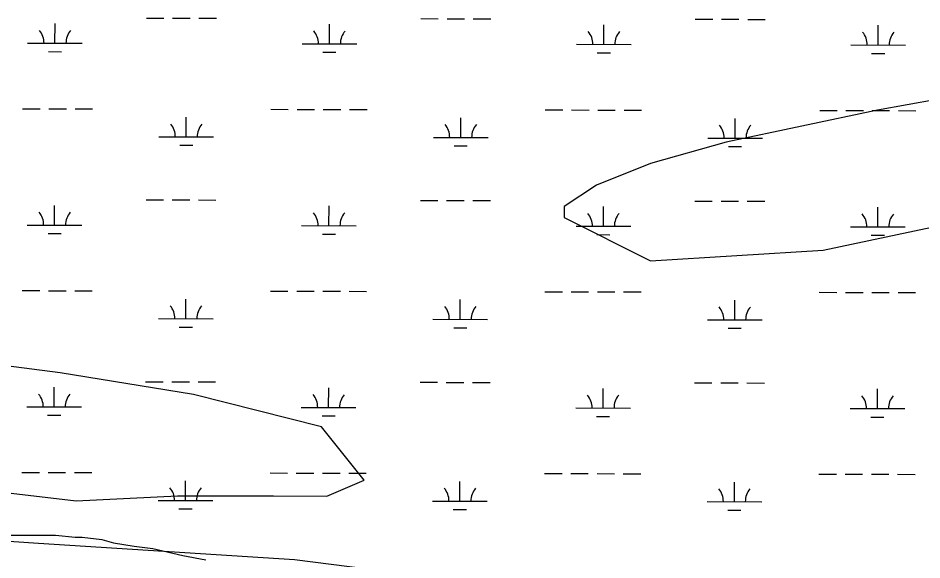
# Model space of a CAD drawing. Extents: x 3219052 to 3256913, y 800770 to 826146.
# Drawn here: x 3234456 to 3236110, y 821571 to 822563 of the extents above; entities that cross this region are included whole.
import ezdxf

# ---------------------------------------------------------------- set-up
doc = ezdxf.new("R2010")
doc.units = 0
for name, color, linetype in [('V-SITE-VEGE', 7, 'Continuous'), ('V-TOPO-SHOR', 7, 'Continuous'), ('V-WETL-SWMP', 7, 'Continuous')]:
    doc.layers.add(name, color=color, linetype=linetype)

msp = doc.modelspace()

# ---------------------------------------------------------------- linework, layer by layer
at = {"layer": 'V-SITE-VEGE'}
for p, q in [((3234408.7, 821616.4), (3234525, 821616.8)), ((3234525, 821616.8), (3234561, 821612.7)), ((3234561, 821612.7), (3234573.7, 821612.7)), ((3234573.7, 821612.7), (3234609.6, 821608.6)), ((3234609.6, 821608.6), (3234630.8, 821602.3)), ((3234630.8, 821602.3), (3234668.9, 821596.1)), ((3234668.9, 821596.1), (3234702.8, 821592)), ((3234702.8, 821592), (3234757.8, 821579.5)), ((3234757.8, 821579.5), (3234800.1, 821571.2))]:
    msp.add_line(p, q, dxfattribs=at)
at = {"layer": 'V-TOPO-SHOR'}
for points in [[(3236245.4, 822433.2), (3236028.2, 822394.1), (3235751.7, 822335.5), (3235613.4, 822296.3), (3235514.6, 822257), (3235455.3, 822217.7), (3235455.3, 822197.9), (3235613, 822118.6), (3235928.9, 822137.7), (3236481.9, 822255)], [(3233098.5, 821750.7), (3233566.9, 821720.4), (3233859.7, 821710), (3234142.8, 821729), (3234562.4, 821679.3), (3234747.8, 821688.7), (3234923.5, 821688.3), (3235021.1, 821688.1), (3235089.5, 821717.2), (3235089.5, 821717.2), (3235011.6, 821815), (3234777.5, 821874), (3234533.6, 821913.6), (3234377.5, 821933.4), (3234240.8, 821933.7), (3233674.9, 821983.7), (3233378.8, 822025)], [(3233254.8, 821467.3), (3233283.4, 821467.3), (3233420, 821467), (3233605.4, 821456.8), (3233868.9, 821446.5), (3234073.9, 821455.8), (3234366.7, 821474.7), (3234552.2, 821484.1), (3234796.2, 821483.6), (3235157.2, 821453.6), (3235235.3, 821443.6), (3235303.6, 821453.3), (3235303.7, 821472.8), (3235196.5, 821541.3), (3234962.3, 821571.1), (3234493.9, 821601.4), (3233898.6, 821641.6), (3233605.8, 821613), (3233235, 821643), (3232132.1, 821664.9)]]:
    msp.add_lwpolyline(points, dxfattribs=at)
at = {"layer": 'V-WETL-SWMP'}
for p, q in [((3234523.9, 822516.6), (3234524, 822552.6)), ((3234691.1, 822562.6), (3234723.1, 822562.6)), ((3234739.1, 822562.5), (3234771.1, 822562.5)), ((3234787.1, 822562.4), (3234819.1, 822562.4)), ((3235025.8, 822515.5), (3235025.9, 822551.5)), ((3235193, 822561.6), (3235225, 822561.5)), ((3235241, 822561.5), (3235273, 822561.4)), ((3235289, 822561.4), (3235321, 822561.3)), ((3235527.7, 822514.5), (3235527.8, 822550.5)), ((3235694.9, 822560.5), (3235726.9, 822560.5)), ((3235742.9, 822560.4), (3235774.9, 822560.4)), ((3235790.9, 822560.3), (3235822.9, 822560.3)), ((3236029.7, 822513.4), (3236029.7, 822549.4)), ((3234473.9, 822516.7), (3234573.9, 822516.5)), ((3234975.8, 822515.6), (3235075.8, 822515.4)), ((3234511.9, 822501.2), (3234535.9, 822501.1)), ((3235013.8, 822500.1), (3235037.8, 822500.1)), ((3235477.7, 822514.6), (3235577.7, 822514.4)), ((3235515.7, 822499.1), (3235539.7, 822499)), ((3235979.7, 822513.5), (3236079.7, 822513.3)), ((3236017.6, 822498), (3236041.6, 822497.9)), ((3234464.8, 822396.6), (3234496.8, 822396.5)), ((3234512.8, 822396.5), (3234544.8, 822396.4)), ((3234560.8, 822396.4), (3234592.8, 822396.3)), ((3234918.7, 822395.7), (3234950.7, 822395.6)), ((3234966.7, 822395.6), (3234998.7, 822395.5)), ((3235014.7, 822395.5), (3235046.7, 822395.4)), ((3235062.7, 822395.4), (3235094.7, 822395.3)), ((3235420.7, 822394.6), (3235452.7, 822394.5)), ((3235468.7, 822394.5), (3235500.7, 822394.4)), ((3235516.7, 822394.4), (3235548.7, 822394.3)), ((3235564.7, 822394.3), (3235596.7, 822394.2)), ((3235922.6, 822393.6), (3235954.6, 822393.5)), ((3235970.6, 822393.5), (3236002.6, 822393.4)), ((3236018.6, 822393.4), (3236050.6, 822393.3)), ((3236066.6, 822393.3), (3236098.6, 822393.2)), ((3234764, 822345.2), (3234764.1, 822381.2)), ((3235266, 822344.2), (3235266, 822380.2)), ((3235767.9, 822343.1), (3235767.9, 822379.1)), ((3234714, 822345.4), (3234814, 822345.1)), ((3235216, 822344.3), (3235316, 822344.1)), ((3235717.9, 822343.2), (3235817.9, 822343)), ((3234752, 822329.8), (3234776, 822329.8)), ((3235253.9, 822328.8), (3235277.9, 822328.7)), ((3235755.8, 822327.7), (3235779.8, 822327.7)), ((3234523.2, 822183.9), (3234523.3, 822219.9)), ((3234690.4, 822230), (3234722.4, 822229.9)), ((3234738.4, 822229.9), (3234770.4, 822229.8)), ((3234786.4, 822229.8), (3234818.4, 822229.7)), ((3235025.1, 822182.8), (3235025.2, 822218.8)), ((3235192.3, 822228.9), (3235224.3, 822228.8)), ((3235240.3, 822228.8), (3235272.3, 822228.7)), ((3235288.3, 822228.7), (3235320.3, 822228.6)), ((3235527, 822181.8), (3235527.1, 822217.8)), ((3235694.2, 822227.9), (3235726.2, 822227.8)), ((3235742.2, 822227.8), (3235774.2, 822227.7)), ((3235790.2, 822227.7), (3235822.2, 822227.6)), ((3236029, 822180.7), (3236029, 822216.7)), ((3234473.2, 822184), (3234573.2, 822183.8)), ((3234511.2, 822168.5), (3234535.2, 822168.4)), ((3234975.1, 822182.9), (3235075.1, 822182.7)), ((3235477, 822181.9), (3235577, 822181.7)), ((3235979, 822180.8), (3236079, 822180.6)), ((3235013.1, 822167.4), (3235037.1, 822167.4)), ((3235515, 822166.4), (3235539, 822166.3)), ((3236016.9, 822165.3), (3236040.9, 822165.3)), ((3234464.1, 822063.9), (3234496.1, 822063.9)), ((3234512.1, 822063.8), (3234544.1, 822063.8)), ((3234560.1, 822063.7), (3234592.1, 822063.7)), ((3234918, 822063), (3234950, 822062.9)), ((3234966, 822062.9), (3234998, 822062.8)), ((3235014, 822062.8), (3235046, 822062.7)), ((3235062, 822062.7), (3235094, 822062.6)), ((3235420, 822061.9), (3235452, 822061.9)), ((3235468, 822061.8), (3235500, 822061.8)), ((3235516, 822061.7), (3235548, 822061.7)), ((3235564, 822061.6), (3235596, 822061.6)), ((3235921.9, 822060.9), (3235953.9, 822060.8)), ((3235969.9, 822060.8), (3236001.9, 822060.7)), ((3236017.9, 822060.7), (3236049.9, 822060.6)), ((3236065.9, 822060.6), (3236097.9, 822060.5)), ((3234763.3, 822012.6), (3234763.4, 822048.6)), ((3235265.3, 822011.5), (3235265.3, 822047.5)), ((3235767.2, 822010.5), (3235767.2, 822046.5)), ((3234713.3, 822012.7), (3234813.3, 822012.5)), ((3235215.3, 822011.6), (3235315.3, 822011.4)), ((3235717.2, 822010.6), (3235817.2, 822010.4)), ((3234751.3, 821997.2), (3234775.3, 821997.1)), ((3235253.2, 821996.1), (3235277.2, 821996.1)), ((3235755.1, 821995.1), (3235779.1, 821995)), ((3234522.5, 821851.2), (3234522.6, 821887.2)), ((3234689.7, 821897.3), (3234721.7, 821897.2)), ((3234737.7, 821897.2), (3234769.7, 821897.1)), ((3234785.7, 821897.1), (3234817.7, 821897)), ((3235191.6, 821896.2), (3235223.6, 821896.2)), ((3235239.6, 821896.1), (3235271.6, 821896.1)), ((3235287.6, 821896), (3235319.6, 821896)), ((3235693.5, 821895.2), (3235725.5, 821895.1)), ((3235741.5, 821895.1), (3235773.5, 821895)), ((3235789.5, 821895), (3235821.5, 821894.9)), ((3235024.4, 821850.2), (3235024.5, 821886.2)), ((3235526.4, 821849.1), (3235526.4, 821885.1)), ((3236028.3, 821848.1), (3236028.3, 821884.1)), ((3234472.5, 821851.3), (3234572.5, 821851.1)), ((3234974.4, 821850.3), (3235074.4, 821850.1)), ((3235476.4, 821849.2), (3235576.4, 821849)), ((3235978.3, 821848.2), (3236078.3, 821848)), ((3234510.5, 821835.8), (3234534.5, 821835.8)), ((3235012.4, 821834.8), (3235036.4, 821834.7)), ((3235514.3, 821833.7), (3235538.3, 821833.7)), ((3236016.2, 821832.7), (3236040.2, 821832.6)), ((3234463.4, 821731.3), (3234495.4, 821731.2)), ((3234511.4, 821731.2), (3234543.4, 821731.1)), ((3234559.4, 821731.1), (3234591.4, 821731)), ((3234917.3, 821730.3), (3234949.3, 821730.2)), ((3234965.3, 821730.2), (3234997.3, 821730.1)), ((3235013.3, 821730.1), (3235045.3, 821730)), ((3235061.3, 821730), (3235093.3, 821729.9)), ((3235419.3, 821729.3), (3235451.3, 821729.2)), ((3235467.3, 821729.2), (3235499.3, 821729.1)), ((3235515.3, 821729.1), (3235547.3, 821729)), ((3235563.3, 821729), (3235595.3, 821728.9)), ((3235921.2, 821728.2), (3235953.2, 821728.1)), ((3235969.2, 821728.1), (3236001.2, 821728)), ((3236017.2, 821728), (3236049.2, 821727.9)), ((3236065.2, 821727.9), (3236097.2, 821727.8)), ((3234762.7, 821679.9), (3234762.7, 821715.9)), ((3235264.6, 821678.8), (3235264.6, 821714.8)), ((3235766.5, 821677.8), (3235766.5, 821713.8)), ((3234712.7, 821680), (3234812.7, 821679.8)), ((3235214.6, 821679), (3235314.6, 821678.7)), ((3235716.5, 821677.9), (3235816.5, 821677.7)), ((3234750.6, 821664.5), (3234774.6, 821664.4)), ((3235252.5, 821663.4), (3235276.5, 821663.4)), ((3235754.4, 821662.4), (3235778.4, 821662.3)), ((3234408.7, 821616.4), (3234525, 821616.8)), ((3234525, 821616.8), (3234561, 821612.7)), ((3234561, 821612.7), (3234573.7, 821612.7)), ((3234573.7, 821612.7), (3234609.6, 821608.6)), ((3234609.6, 821608.6), (3234630.8, 821602.4)), ((3234630.8, 821602.4), (3234668.9, 821596.1)), ((3234668.9, 821596.1), (3234702.8, 821592)), ((3234702.8, 821592), (3234757.8, 821579.5)), ((3234757.8, 821579.5), (3234800.1, 821571.2))]:
    msp.add_line(p, q, dxfattribs=at)
for centre, start, end in [((3234468.7, 822517.2), 359.1081, 40.6518), ((3234579.2, 822516.9), 139.1081, 180.6517), ((3234970.6, 822516.1), 359.1081, 40.6518), ((3235081.1, 822515.9), 139.1081, 180.6517), ((3235472.5, 822515), 359.1081, 40.6518), ((3235583, 822514.8), 139.1081, 180.6517), ((3235974.4, 822514), 359.1081, 40.6518), ((3236084.9, 822513.8), 139.1081, 180.6517), ((3234708.8, 822345.8), 359.1081, 40.6518), ((3234819.3, 822345.6), 139.1081, 180.6517), ((3235210.7, 822344.8), 359.1081, 40.6518), ((3235321.2, 822344.6), 139.1081, 180.6517), ((3235712.6, 822343.7), 359.1081, 40.6518), ((3235823.1, 822343.5), 139.1081, 180.6517), ((3234468, 822184.5), 359.1081, 40.6518), ((3234578.5, 822184.2), 139.1081, 180.6517), ((3234969.9, 822183.4), 359.1081, 40.6518), ((3235080.4, 822183.2), 139.1081, 180.6517), ((3235471.8, 822182.4), 359.1081, 40.6518), ((3235582.3, 822182.1), 139.1081, 180.6517), ((3235973.7, 822181.3), 359.1081, 40.6518), ((3236084.2, 822181.1), 139.1081, 180.6517), ((3234708.1, 822013.2), 359.1081, 40.6518), ((3234818.6, 822012.9), 139.1081, 180.6517), ((3235210, 822012.1), 359.1081, 40.6518), ((3235320.5, 822011.9), 139.1081, 180.6517), ((3235711.9, 822011.1), 359.1081, 40.6518), ((3235822.4, 822010.8), 139.1081, 180.6517), ((3234467.3, 821851.8), 359.1081, 40.6518), ((3234577.8, 821851.6), 139.1081, 180.6517), ((3234969.2, 821850.8), 359.1081, 40.6518), ((3235079.7, 821850.5), 139.1081, 180.6517), ((3235471.1, 821849.7), 359.1081, 40.6518), ((3235581.6, 821849.5), 139.1081, 180.6517), ((3235973, 821848.6), 359.1081, 40.6518), ((3236083.5, 821848.4), 139.1081, 180.6517), ((3234707.4, 821680.5), 359.1081, 40.6518), ((3234817.9, 821680.3), 139.1081, 180.6517), ((3235209.3, 821679.4), 359.1081, 40.6518), ((3235319.8, 821679.2), 139.1081, 180.6517), ((3235711.2, 821678.4), 359.1081, 40.6518), ((3235821.7, 821678.2), 139.1081, 180.6517)]:
    msp.add_arc(centre, 35.2, start, end, dxfattribs=at)

doc.saveas('drawing.dxf')
